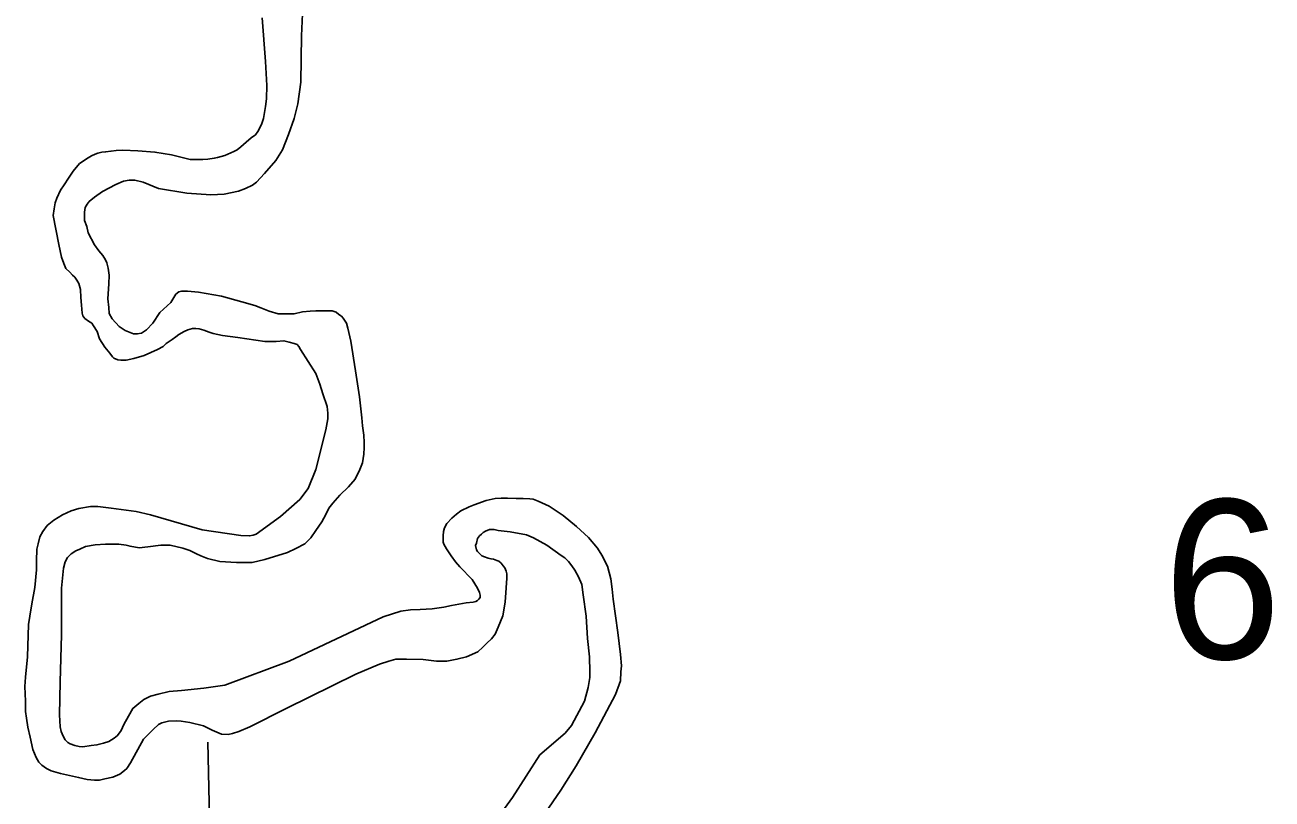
# Model space of a CAD drawing. Extents: x 1084508 to 1142749, y 1057638 to 1093403.
# Drawn here: x 1135748 to 1136787, y 1076958 to 1077604 of the extents above; entities that cross this region are included whole.
import ezdxf

# ---------------------------------------------------------------- set-up
doc = ezdxf.new("R2010")
doc.units = 0
for name, color, linetype in [('Level 4', 7, 'Continuous'), ('Level 5', 7, 'Continuous'), ('Level 9', 7, 'Continuous')]:
    doc.layers.add(name, color=color, linetype=linetype)

msp = doc.modelspace()

# ---------------------------------------------------------------- linework, layer by layer
at = {"layer": 'Level 4'}
msp.add_lwpolyline([(1135900, 1077005.7), (1135915.2, 1076308.8), (1135916.8, 1076237.6), (1135932.2, 1075913.8)], dxfattribs=at)
at = {"layer": 'Level 9'}
for points in [[(1135979, 1077612.9), (1135978.1, 1077594.6), (1135977.5, 1077555.8), (1135975.1, 1077537.8), (1135972.1, 1077525.5), (1135967.3, 1077512.3), (1135962.2, 1077499.6), (1135956.8, 1077490.6), (1135947.2, 1077479.8), (1135940.6, 1077472.6), (1135937.3, 1077469.9), (1135931.5, 1077467.2), (1135925.5, 1077465.1), (1135913.5, 1077462.4), (1135902.4, 1077462.1), (1135882.6, 1077463.3), (1135858.9, 1077467.2), (1135846, 1077472.6), (1135839.1, 1077474.1), (1135834.3, 1077474.1), (1135829.8, 1077473.5), (1135823.2, 1077470.5), (1135812.1, 1077464.8), (1135805.5, 1077460), (1135801, 1077456.4), (1135799.5, 1077454.3), (1135797.7, 1077451.3), (1135797.1, 1077447.6), (1135797.1, 1077440.7), (1135799.2, 1077435.6), (1135800.1, 1077430.2), (1135805.5, 1077420.3), (1135809.1, 1077415.2), (1135812.4, 1077411.3), (1135814.8, 1077407.7), (1135815.7, 1077405.3), (1135816.9, 1077400.8), (1135817.8, 1077395.1), (1135817.5, 1077387.9), (1135816.6, 1077375.2)], [(1135945.4, 1077609.5), (1135948.1, 1077573.2), (1135949.1, 1077553.2), (1135948.9, 1077542), (1135948.1, 1077535.6), (1135946.5, 1077525.7), (1135944.9, 1077520.6), (1135941.7, 1077514.8), (1135939.8, 1077512.1), (1135936.1, 1077509.4), (1135932.1, 1077506), (1135927.6, 1077502), (1135924.6, 1077499.6), (1135921.7, 1077498.2), (1135914.2, 1077494.8), (1135908.2, 1077493), (1135905.4, 1077492.4), (1135900.1, 1077491.8), (1135895.8, 1077491.4), (1135885.4, 1077491.5), (1135869.6, 1077495.3), (1135855.9, 1077497.6), (1135841.7, 1077498.6), (1135829.2, 1077499.2), (1135823.7, 1077499), (1135819.3, 1077498.5), (1135814.8, 1077497.7), (1135811.7, 1077497.5), (1135808.3, 1077496.7)], [(1135808.3, 1077496.7), (1135806.1, 1077495.9), (1135802.9, 1077494.4), (1135800.3, 1077492.8), (1135793.1, 1077488.1), (1135787.7, 1077481.7), (1135783.8, 1077475.8), (1135780.2, 1077470.4), (1135777.1, 1077465.8), (1135774, 1077459.1), (1135772.7, 1077455.4), (1135771.9, 1077450.2), (1135771.1, 1077444.8), (1135775.8, 1077420.6), (1135777.9, 1077410.1), (1135780, 1077404.7), (1135781.7, 1077400.6), (1135785, 1077397.4), (1135787.3, 1077395.1), (1135789, 1077393.3), (1135790.8, 1077390.8), (1135792.5, 1077388), (1135793.8, 1077383.2), (1135794, 1077376.4), (1135794.6, 1077369.9), (1135795.2, 1077363.4), (1135795.8, 1077361.1), (1135797.5, 1077358.9), (1135800.4, 1077356.8), (1135803.3, 1077354.9), (1135804.8, 1077352.8), (1135807.7, 1077348.2), (1135809.6, 1077342), (1135814.2, 1077335.1), (1135818.3, 1077330.1), (1135820.4, 1077327), (1135821.7, 1077325.9), (1135825, 1077324.4), (1135827.5, 1077324.2), (1135829.6, 1077324.2), (1135831.9, 1077324.2), (1135838.3, 1077325.7), (1135846.9, 1077328), (1135858.1, 1077333.2), (1135862.7, 1077335.7), (1135865.4, 1077338), (1135870.4, 1077341.3), (1135873.3, 1077343.6), (1135875.8, 1077345.7), (1135880.4, 1077348.2)], [(1135816.6, 1077375.2), (1135817.5, 1077368), (1135817.8, 1077363.2), (1135820.2, 1077358.7), (1135826.2, 1077352.1), (1135831, 1077348.8), (1135837.9, 1077346.1), (1135841.2, 1077346.1), (1135844.8, 1077346.7), (1135849, 1077349.4), (1135854.1, 1077355.1), (1135860.1, 1077363.8), (1135869.1, 1077372.2), (1135873.3, 1077379.1), (1135875.7, 1077381.2), (1135878.1, 1077381.8), (1135883.2, 1077381.8), (1135892.2, 1077380.9), (1135911.4, 1077377.6), (1135928.5, 1077372.8), (1135939.1, 1077369.8), (1135944.2, 1077367.7), (1135951.1, 1077365), (1135958.6, 1077362.9), (1135964.3, 1077362.9), (1135972.1, 1077362.9), (1135979, 1077364.4), (1135985.3, 1077365), (1135990.1, 1077365.3), (1135993.4, 1077365.3), (1135999.7, 1077365.3), (1136003.6, 1077365.3), (1136006.9, 1077364.1), (1136009.3, 1077362.3), (1136011.4, 1077360.8), (1136012.9, 1077359.3), (1136015.6, 1077355.1), (1136016.8, 1077350.9), (1136019.2, 1077340.1), (1136023.1, 1077315.4), (1136026.4, 1077293.5), (1136028.5, 1077276.1), (1136029.1, 1077269.5), (1136030, 1077261.6), (1136030.3, 1077255.6), (1136030.3, 1077251.4), (1136030, 1077245.7), (1136029.1, 1077238.5), (1136026.7, 1077233.1), (1136022.8, 1077225)], [(1135880.4, 1077348.2), (1135883.3, 1077349.5), (1135887.3, 1077350.7), (1135890, 1077350.7), (1135892.7, 1077350.3), (1135896.7, 1077349.1), (1135901, 1077347.6), (1135904.6, 1077346.3), (1135912.3, 1077344.7), (1135925, 1077343), (1135947.5, 1077339.7), (1135956.9, 1077339.7), (1135963.5, 1077340.3), (1135967.9, 1077339.3), (1135972.1, 1077338.2), (1135974.4, 1077337.2), (1135975.8, 1077335.7), (1135977.3, 1077333.2), (1135990.2, 1077313), (1135993.5, 1077304.2), (1135995.8, 1077296.1), (1135999.4, 1077285.7), (1136000.2, 1077280), (1136000, 1077275.2), (1135998.3, 1077266.1), (1135990.2, 1077233.1), (1135983.7, 1077217.3), (1135976.6, 1077208.1), (1135960.6, 1077193.9), (1135940.2, 1077179.3), (1135937.7, 1077178.3), (1135934.8, 1077177.7), (1135927.5, 1077178.1), (1135895.4, 1077182.9), (1135852.3, 1077195.4), (1135840.2, 1077198.1), (1135819.4, 1077200.8), (1135808.3, 1077202.1), (1135802.3, 1077202.1), (1135792.5, 1077200.6), (1135786.1, 1077198.7), (1135778.8, 1077195.4), (1135771.5, 1077190.8), (1135766.1, 1077186.4), (1135762.3, 1077181.4), (1135759.8, 1077177), (1135758.6, 1077171.2), (1135757.3, 1077166.6), (1135757.1, 1077157), (1135757.1, 1077149.3), (1135755.9, 1077134.7), (1135753.4, 1077121)], [(1136022.8, 1077225), (1136017.4, 1077218.7), (1136010.2, 1077211.8), (1136004.2, 1077204.9), (1136000.9, 1077200.9), (1135998.5, 1077195.5), (1135995.2, 1077189.5), (1135990.1, 1077182.3), (1135985.9, 1077176), (1135980.8, 1077171.2), (1135973.3, 1077167.3), (1135966.4, 1077164), (1135947.5, 1077158), (1135937, 1077155.6), (1135924, 1077155.6), (1135909.9, 1077156.5), (1135899.7, 1077158.9), (1135894.3, 1077161), (1135890.7, 1077162.8), (1135885, 1077165.5), (1135879.3, 1077167.6), (1135868.5, 1077170), (1135860.7, 1077170), (1135849.9, 1077168.5), (1135842.7, 1077167.9), (1135835.2, 1077169.1), (1135831.9, 1077170), (1135825.9, 1077170.9), (1135819.9, 1077170.9), (1135814.8, 1077170.9), (1135806.1, 1077170.3), (1135798, 1077168.8), (1135793.2, 1077166.7), (1135789.9, 1077165.2), (1135786.2, 1077162.8), (1135782.9, 1077159.8), (1135781.1, 1077156.2), (1135779.6, 1077150.8), (1135778.1, 1077134.2), (1135778.1, 1077095.2), (1135776.9, 1077056.1), (1135776.3, 1077028.5), (1135776.9, 1077018.5), (1135777.8, 1077014.6), (1135779.3, 1077010.7), (1135781.1, 1077007.7), (1135783.2, 1077005.6), (1135785.3, 1077004.4), (1135789, 1077002.9), (1135792.6, 1077002.3), (1135795.9, 1077002), (1135802.8, 1077002.9)], [(1136111, 1077198.6), (1136117.8, 1077202), (1136122, 1077203.7), (1136132.2, 1077207.1), (1136139.5, 1077208.8), (1136144.6, 1077209.3), (1136150, 1077209.3), (1136157, 1077209), (1136162.9, 1077209), (1136168.6, 1077208.5), (1136171.4, 1077208.2), (1136175.4, 1077206.8), (1136184.7, 1077202.5), (1136196.3, 1077194.6), (1136207.5, 1077185.6), (1136217.4, 1077176.3), (1136224.8, 1077167.5), (1136228.4, 1077161.6), (1136233.2, 1077152.5), (1136236.1, 1077141.8), (1136237.2, 1077133.3), (1136238, 1077125.1), (1136242, 1077097.1), (1136244, 1077079), (1136244.8, 1077069.4), (1136244.5, 1077064.3), (1136244, 1077057), (1136240, 1077045.4), (1136223.1, 1077013.5), (1136207, 1076986.1), (1136194.3, 1076965.7), (1136177.3, 1076941.1)], [(1135802.8, 1077002.9), (1135807.6, 1077003.5), (1135813, 1077005), (1135817.5, 1077006.5), (1135822, 1077009.2), (1135824.7, 1077011.3), (1135827.7, 1077015.5), (1135830.1, 1077020.4), (1135834, 1077027.6), (1135837.6, 1077033.9), (1135842.4, 1077038.1), (1135846.6, 1077041.4), (1135852.3, 1077044.1), (1135858.6, 1077045.9), (1135867.9, 1077048), (1135878.1, 1077048.9), (1135896.7, 1077050.7), (1135914.1, 1077053.4), (1135967.9, 1077073.2), (1136046.2, 1077110.2), (1136060.9, 1077115), (1136069, 1077116.2), (1136077.1, 1077116.5), (1136087.1, 1077116.8), (1136096.7, 1077118.3), (1136103.3, 1077119.8), (1136115.3, 1077121.9), (1136121.3, 1077122.5), (1136123.4, 1077123), (1136125, 1077123.9), (1136126.1, 1077124.9), (1136127.2, 1077126.5), (1136127.1, 1077128.4), (1136126.6, 1077130.6), (1136125, 1077134.1), (1136120.3, 1077141.4), (1136110.1, 1077152), (1136106.6, 1077156.2), (1136102.8, 1077161), (1136099.1, 1077166.9), (1136096.9, 1077170.9), (1136096.3, 1077172.6), (1136096.3, 1077174.6), (1136096.3, 1077177.7), (1136096.6, 1077181.3), (1136097.4, 1077184.5), (1136099.4, 1077188.1), (1136103.6, 1077192.6), (1136107.3, 1077195.8), (1136111, 1077198.6)], [(1136079.5, 1077074.7), (1136090.8, 1077073.4), (1136099.3, 1077073.4), (1136107.7, 1077074.9), (1136115.6, 1077076.8), (1136125.2, 1077081.1), (1136129.3, 1077085.1), (1136132.7, 1077088.4), (1136136.6, 1077092), (1136139.5, 1077095.9), (1136142.2, 1077101.6), (1136146, 1077111), (1136147.9, 1077122.4), (1136148.9, 1077134.5), (1136149.3, 1077142.6), (1136149.3, 1077146.2), (1136148.9, 1077148.3), (1136147.7, 1077151.2), (1136146.4, 1077152.9), (1136144.7, 1077154.9), (1136142.7, 1077156.6), (1136141, 1077157.2), (1136138.1, 1077158.3), (1136136, 1077158.7), (1136133.7, 1077159.1), (1136130.8, 1077160.4), (1136128.5, 1077161.2), (1136127, 1077162.5), (1136125, 1077164.7), (1136124.1, 1077166.2), (1136123.3, 1077169.7), (1136123.9, 1077171.6), (1136125, 1077175.6), (1136126.6, 1077177.7), (1136128.3, 1077179.3), (1136129.7, 1077180.6), (1136131.6, 1077181.8), (1136135, 1077183.1), (1136138.7, 1077183.1), (1136142.2, 1077182.3), (1136152.2, 1077181), (1136165.6, 1077178.7), (1136171.6, 1077176), (1136182.7, 1077170), (1136194.7, 1077161.4), (1136197.7, 1077159.5), (1136200.8, 1077156.4), (1136203.5, 1077152.9), (1136206, 1077149.1), (1136209.1, 1077143.7), (1136211.8, 1077137.2), (1136212.9, 1077128.5)], [(1136212.9, 1077128.5), (1136215.4, 1077110.7), (1136216.6, 1077092.2), (1136218.3, 1077076.8), (1136218.5, 1077064.5), (1136218.5, 1077059.7), (1136217.2, 1077051.3), (1136214.1, 1077040.1), (1136203.3, 1077019.8), (1136197.9, 1077013.4), (1136176.8, 1076995.2), (1136154.1, 1076959.6), (1136130.2, 1076926.9)], [(1135753.4, 1077121), (1135751.5, 1077110.7), (1135750.6, 1077103.9), (1135749.6, 1077077), (1135747.9, 1077060.1), (1135747.5, 1077052.2), (1135748.1, 1077039.9), (1135748.1, 1077031.3), (1135748.8, 1077025.9), (1135750, 1077018.4), (1135751.9, 1077010), (1135754.2, 1076999.8), (1135756.9, 1076992.9), (1135759.2, 1076989.2), (1135761.7, 1076986.7), (1135765.4, 1076983.8), (1135769.4, 1076981.9), (1135777.3, 1076979.8), (1135792.3, 1076976.5), (1135799.4, 1076974.8), (1135805.6, 1076974.2), (1135809.6, 1076974.2), (1135814, 1076975.2), (1135820.8, 1076976.7), (1135826.7, 1076979.2), (1135830.4, 1076982.1), (1135832.5, 1076984), (1135835.6, 1076988.6), (1135846.5, 1077008.4), (1135854.4, 1077016.5), (1135859, 1077020.5), (1135861.7, 1077021.9), (1135867.3, 1077023.4), (1135874, 1077023.6), (1135877.7, 1077023.4), (1135885, 1077022.3), (1135896.5, 1077019.4), (1135903.7, 1077015.9), (1135911.5, 1077012.5), (1135917.1, 1077012.3), (1135920.6, 1077013), (1135926, 1077014.8), (1135935, 1077018.6), (1135965.4, 1077033.8), (1136023.5, 1077062.4), (1136043.1, 1077070.7), (1136051, 1077073.4), (1136056.8, 1077074.9), (1136065.8, 1077074.9), (1136079.5, 1077074.7)]]:
    msp.add_lwpolyline(points, dxfattribs=at)

# ---------------------------------------------------------------- texts
at = {"layer": 'Level 5'}
msp.add_text('6', height=132.6, dxfattribs=at).set_placement((1136696.6, 1077075.3))

doc.saveas('drawing.dxf')
